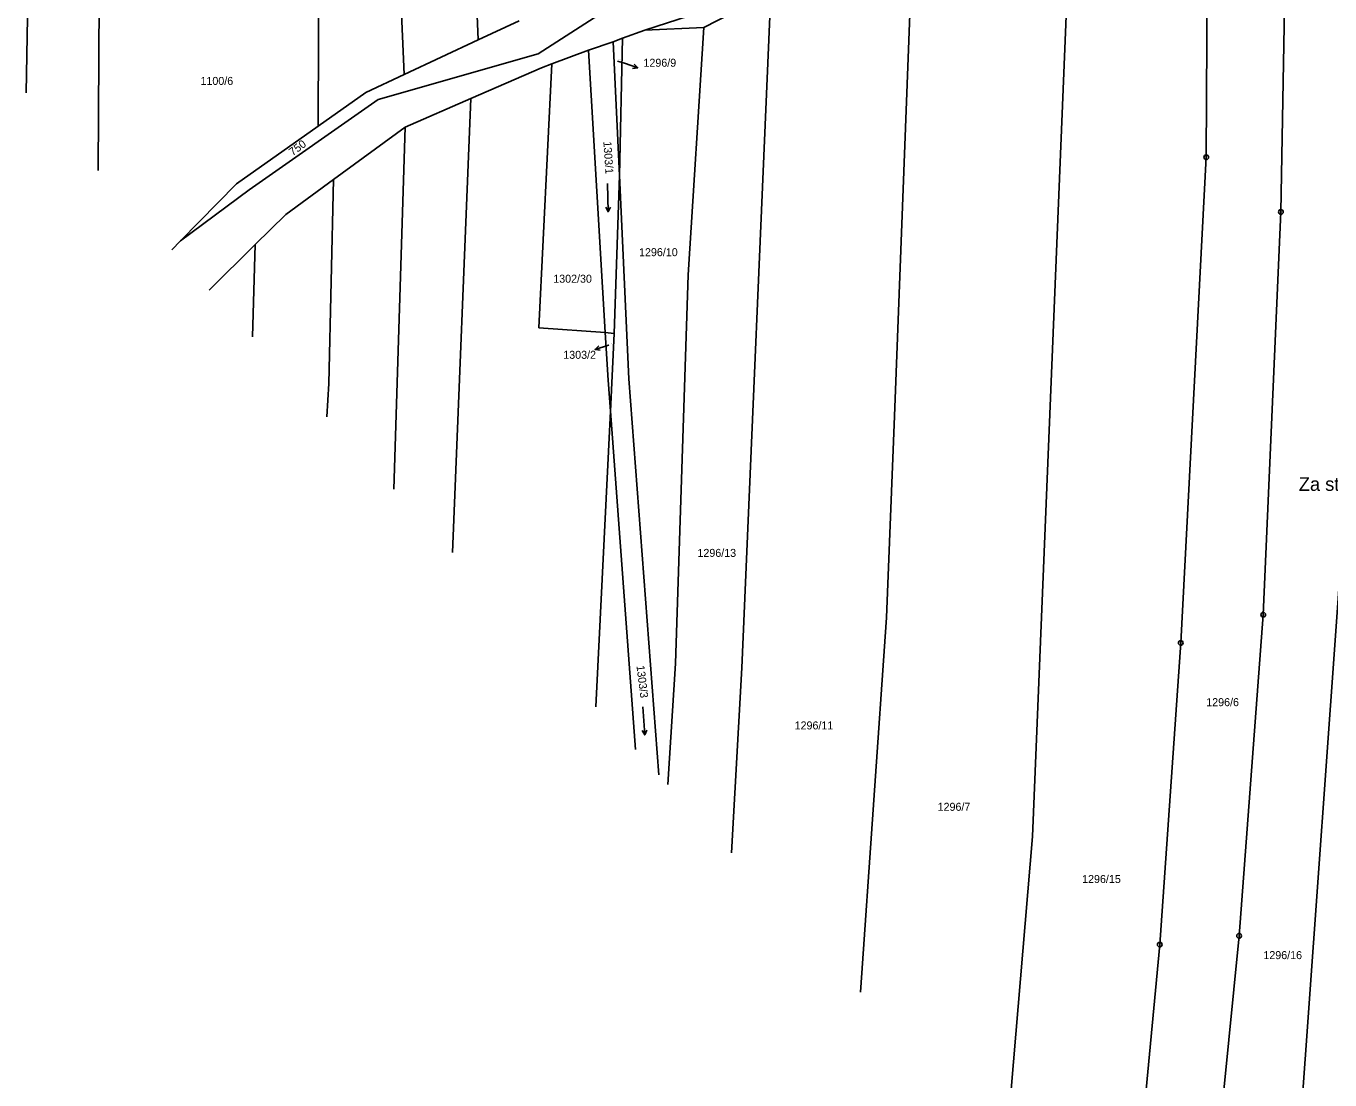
# Model space of a CAD drawing. Extents: x -779596 to -776743, y -1030330 to -1024513.
# Drawn here: x -778462.6 to -778185.6, y -1025297.1 to -1025073.2 of the extents above; entities that cross this region are included whole.
import ezdxf

# ---------------------------------------------------------------- set-up
doc = ezdxf.new("R2010")
doc.units = 0
for name, color, linetype in [('hranice parcel', 7, 'Continuous'), ('kultura', 7, 'Continuous'), ('Kód', 7, 'Continuous'), ('názvosloví', 7, 'Continuous'), ('č_ parcel šipka', 7, 'Continuous'), ('č_parcel poz_', 7, 'Continuous')]:
    doc.layers.add(name, color=color, linetype=linetype)

msp = doc.modelspace()

# ---------------------------------------------------------------- linework, layer by layer
at = {"layer": 'hranice parcel'}
for points in [[(-778386.75, -1024981.2), (-778382.28, -1025083.54)], [(-778462.619, -1025087.419), (-778461.41, -1025019.3)], [(-778195.98, -1025112.72), (-778194.6, -1025033.67)], [(-778211.85, -1025101.1), (-778211.47, -1025038.31)], [(-778367.72, -1025048.44), (-778366.54, -1025076.16)], [(-778248.77, -1025245.43), (-778240.66, -1025048.62)], [(-778447.302, -1025103.924), (-778447.01, -1025055.57)], [(-778400.54, -1025094.5), (-778400.42, -1025056.13)], [(-778278.12, -1025156.1), (-778274.43, -1025059.49)], [(-778353.81, -1025079.11), (-778332, -1025065.04)], [(-778331.15, -1025074.08), (-778312.32, -1025067.97)], [(-778318.6, -1025073.5), (-778304.34, -1025066.14)], [(-778310.52, -1025209.56), (-778304.34, -1025066.14)], [(-778366.54, -1025076.16), (-778357.87, -1025072.09)], [(-778331.15, -1025074.08), (-778318.6, -1025073.5)], [(-778321.94, -1025126.11), (-778318.6, -1025073.5)], [(-778382.28, -1025083.54), (-778366.54, -1025076.16)], [(-778337.86, -1025076.56), (-778335.85, -1025075.82)], [(-778336.55, -1025104.96), (-778335.85, -1025075.82)], [(-778335.85, -1025075.82), (-778331.15, -1025074.08)], [(-778387.78, -1025088.8), (-778353.81, -1025079.11)], [(-778350.9, -1025081.24), (-778343.08, -1025078.31)], [(-778343.08, -1025078.31), (-778337.86, -1025076.56)], [(-778343.08, -1025078.31), (-778339.54, -1025138.36)], [(-778337.86, -1025076.56), (-778336.55, -1025104.96)], [(-778353.69, -1025137.32), (-778350.9, -1025081.24)], [(-778353.12, -1025082.07), (-778350.9, -1025081.24)], [(-778390.43, -1025087.36), (-778382.28, -1025083.54)], [(-778368.09, -1025088.6), (-778353.12, -1025082.07)], [(-778400.54, -1025094.5), (-778390.43, -1025087.36)], [(-778415.21, -1025108), (-778387.78, -1025088.8)], [(-778382.1, -1025094.72), (-778368.09, -1025088.6)], [(-778371.98, -1025185.085), (-778368.09, -1025088.6)], [(-778417.89, -1025106.76), (-778400.54, -1025094.5)], [(-778397.29, -1025105.83), (-778382.1, -1025094.72)], [(-778384.472, -1025171.625), (-778382.1, -1025094.72)], [(-778217.27, -1025204.29), (-778211.85, -1025101.1)], [(-778429.82, -1025118.87), (-778417.89, -1025106.76)], [(-778407.41, -1025113.23), (-778397.29, -1025105.83)], [(-778398.3, -1025149.2), (-778397.29, -1025105.83)], [(-778337.65, -1025138.54), (-778336.55, -1025104.96)], [(-778336.55, -1025104.96), (-778334.56, -1025148.19)], [(-778429.82, -1025118.87), (-778415.21, -1025108)], [(-778413.94, -1025119.66), (-778407.41, -1025113.23)], [(-778199.72, -1025198.3), (-778195.98, -1025112.72)], [(-778431.68, -1025120.757), (-778429.82, -1025118.87)], [(-778423.744, -1025129.308), (-778413.94, -1025119.66)], [(-778414.537, -1025139.229), (-778413.94, -1025119.66)], [(-778324.62, -1025208.69), (-778321.94, -1025126.11)], [(-778353.69, -1025137.32), (-778339.54, -1025138.36)], [(-778339.54, -1025138.36), (-778338.95, -1025148.45)], [(-778339.54, -1025138.36), (-778337.65, -1025138.54)], [(-778338.46, -1025155.01), (-778337.65, -1025138.54)], [(-778334.56, -1025148.19), (-778328.177, -1025232.284)], [(-778398.741, -1025156.25), (-778398.3, -1025149.2)], [(-778338.95, -1025148.45), (-778338.46, -1025155.01)], [(-778341.565, -1025217.858), (-778338.46, -1025155.01)], [(-778338.46, -1025155.01), (-778333.12, -1025226.958)], [(-778279.77, -1025198.88), (-778278.12, -1025156.1)], [(-778192.6, -1025317.44), (-778181.87, -1025168.13)], [(-778204.85, -1025266.53), (-778199.72, -1025198.3)], [(-778285.276, -1025278.511), (-778279.77, -1025198.88)], [(-778221.71, -1025268.4), (-778217.27, -1025204.29)], [(-778326.221, -1025234.392), (-778324.62, -1025208.69)], [(-778312.74, -1025248.917), (-778310.52, -1025209.56)], [(-778254.362, -1025311.822), (-778248.77, -1025245.43)], [(-778213.686, -1025355.651), (-778204.85, -1025266.53)], [(-778228.411, -1025339.785), (-778221.71, -1025268.4)]]:
    msp.add_lwpolyline(points, dxfattribs=at)
at = {"layer": 'kultura'}
for points in [[(-778339.083, -1025106.681), (-778338.937, -1025112.679)], [(-778338.462, -1025111.667), (-778338.937, -1025112.679), (-778339.46, -1025111.691)], [(-778331.533, -1025217.856), (-778331.167, -1025223.844)], [(-778330.729, -1025222.815), (-778331.167, -1025223.844), (-778331.726, -1025222.876)]]:
    msp.add_lwpolyline(points, dxfattribs=at)
at = {"layer": 'Kód'}
for centre, radius in [((-778211.85, -1025101.1), 0.5), ((-778211.85, -1025101.1), 0.032), ((-778195.98, -1025112.72), 0.5), ((-778195.98, -1025112.72), 0.032), ((-778199.72, -1025198.3), 0.5), ((-778199.72, -1025198.3), 0.032), ((-778217.27, -1025204.29), 0.5), ((-778217.27, -1025204.29), 0.032), ((-778204.85, -1025266.53), 0.5), ((-778204.85, -1025266.53), 0.032), ((-778221.71, -1025268.4), 0.5), ((-778221.71, -1025268.4), 0.032)]:
    msp.add_circle(centre, radius, dxfattribs=at)
at = {"layer": 'č_ parcel šipka'}
for points in [[(-778336.98, -1025080.64), (-778335.48, -1025081.13)], [(-778335.48, -1025081.13), (-778332.629, -1025082.062)], [(-778333.424, -1025081.276), (-778332.629, -1025082.062), (-778333.735, -1025082.226)], [(-778338.87, -1025140.99), (-778341.711, -1025141.951)], [(-778340.604, -1025142.104), (-778341.711, -1025141.951), (-778340.924, -1025141.157)], [(-778338.76, -1025140.95), (-778338.87, -1025140.99)]]:
    msp.add_lwpolyline(points, dxfattribs=at)

# ---------------------------------------------------------------- texts
at = {"layer": 'názvosloví'}
msp.add_text('Za stodolami', height=2.89999, dxfattribs=at).set_placement((-778192.17, -1025171.98))
at = {"layer": 'č_ parcel šipka'}
for s, p in [('1296/9', (-778331.43, -1025081.86)), ('1303/2', (-778348.469, -1025143.92))]:
    msp.add_text(s, height=1.7, dxfattribs=at).set_placement(p)
msp.add_text('750', height=1.7, rotation=36.70029, dxfattribs=at).set_placement((-778405.97, -1025100.881))
at = {"layer": 'č_parcel poz_'}
for s, height, p in [('1296/9', 0.1, (-778336.78, -1025080.44)), ('1100/6', 1.7, (-778425.56, -1025085.72)), ('1296/10', 1.7, (-778332.37, -1025122.11)), ('1302/30', 1.7, (-778350.6, -1025127.75)), ('1303/2', 0.1, (-778338.56, -1025140.75)), ('1296/13', 1.7, (-778319.96, -1025186.01)), ('1296/6', 1.7, (-778211.84, -1025217.73)), ('1296/11', 1.7, (-778299.31, -1025222.67)), ('1296/7', 1.7, (-778268.92, -1025239.96)), ('1296/15', 1.7, (-778238.22, -1025255.31)), ('1296/16', 1.7, (-778199.7, -1025271.48))]:
    msp.add_text(s, height=height, dxfattribs=at).set_placement(p)
for s, rotation, p in [('1303/1', 273.90218, (-778339.957, -1025097.765)), ('1303/3', 276.9022, (-778332.918, -1025209.154))]:
    msp.add_text(s, height=1.7, rotation=rotation, dxfattribs=at).set_placement(p)

doc.saveas('drawing.dxf')
